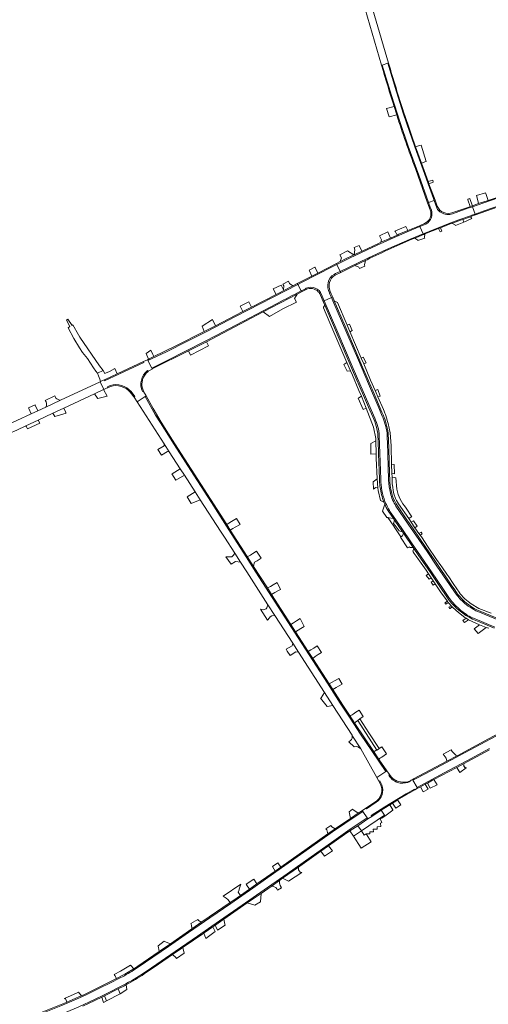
# Model space of a CAD drawing. Header units: metres. Extents: x 166325 to 190320, y 381923 to 404576.
# Tile 619 of 656: x 171240 to 171479, y 396462 to 396964. Entities that reach past the tile are written whole.
import ezdxf

# ---------------------------------------------------------------- set-up
doc = ezdxf.new("R2010")
doc.units = ezdxf.units.M
for name, color, linetype, lineweight in [('B-WE-VH-VERHARDING_ASFALT-GV', 8, 'Continuous', 18), ('B-WE-VH-VERHARDING_BETONSTRAATSTEEN-GV', 8, 'Continuous', 18), ('B-WE-VH-VERHARDING_FUNDERING_ZAND-GV', 8, 'Continuous', 18), ('B-WE-VH-VERHARDING_STRAATBAKSTEEN-GV', 8, 'Continuous', 18)]:
    doc.layers.add(name, color=color, linetype=linetype, lineweight=lineweight)

msp = doc.modelspace()

# ---------------------------------------------------------------- linework, layer by layer
at = {"layer": 'B-WE-VH-VERHARDING_ASFALT-GV', "flags": 128}
for points in [[(171412.896, 396982.345), (171424.939, 396941.267), (171425.224, 396941.359), (171428.178, 396942.312), (171428.444, 396942.398), (171413.311, 396993.968)], [(171409.051, 396596.8), (171408.202, 396596.163), (171410.971, 396593.585)], [(171410.146, 396599.023), (171409.82, 396599.528)], [(171414.285, 396592.522), (171410.146, 396599.023)]]:
    msp.add_lwpolyline(points, dxfattribs=at)
msp.add_lwpolyline([(171360.812, 396682.59), (171355.731, 396690.477), (171346.913, 396704.3), (171338.015, 396718.147), (171329.015, 396732.219), (171319.059, 396747.857), (171311.987, 396758.761), (171309.544, 396762.806), (171304.178, 396772.207), (171300.103, 396769.578), (171313.956, 396748.107), (171316.524, 396744.128), (171322.169, 396735.378), (171324.279, 396732.107), (171329.743, 396723.639), (171332.359, 396719.584), (171342.688, 396703.576), (171344.669, 396700.505), (171349.924, 396692.36), (171352.906, 396687.739), (171356.079, 396682.821), (171366.932, 396666), (171370.447, 396660.553), (171379.598, 396646.37), (171382.558, 396641.782), (171395.839, 396621.198), (171400.051, 396614.67), (171409.82, 396599.528), (171410.146, 396599.023), (171414.285, 396592.522), (171422.491, 396577.962), (171427.135, 396581.001), (171419.854, 396591.595), (171414.186, 396599.947), (171408.805, 396608.237), (171403.803, 396615.874), (171397.33, 396625.961), (171389.856, 396637.565), (171382.348, 396649.092), (171375.558, 396659.706), (171369.109, 396669.698)], close=True, dxfattribs=at)
at = {"layer": 'B-WE-VH-VERHARDING_ASFALT-GV'}
for points in [[(171409.82, 396599.528, -0.3326246), (171409.051, 396596.8)], [(171410.971, 396593.585, -0.2561077), (171414.285, 396592.522)]]:
    msp.add_lwpolyline(points, format="xyb", dxfattribs=at)
at = {"layer": 'B-WE-VH-VERHARDING_BETONSTRAATSTEEN-GV', "flags": 128}
for points in [[(171429.945, 396925.831), (171425.224, 396941.359), (171424.939, 396941.267)], [(171428.444, 396942.398), (171428.178, 396942.312), (171432.572, 396927.63), (171435.928, 396916.887), (171439.29, 396906.931), (171442.672, 396897.22), (171446.057, 396887.85), (171448.607, 396880.715), (171451.33, 396873.21), (171451.7, 396872.234), (171452.196, 396872.419), (171449.089, 396880.848), (171448.691, 396881.928), (171445.214, 396891.371), (171442.261, 396899.599), (171440.165, 396905.611), (171438.115, 396911.638), (171437.607, 396913.154), (171436.963, 396915.092), (171436.324, 396917.032)], [(171442.14, 396888.58), (171448.388, 396871.009), (171448.909, 396871.202), (171443.854, 396885.122), (171438.462, 396900.054), (171434.337, 396912.082), (171429.945, 396925.831)], [(171431.256, 396920.238), (171432.654, 396915.884)], [(171509.78, 396882.39), (171492.191, 396876.576), (171479.301, 396872.316), (171474.434, 396870.657), (171471.238, 396869.568), (171471.135, 396869.533), (171471.294, 396869.09), (171477.098, 396871.126), (171488.368, 396874.944)], [(171510.187, 396882.052), (171488.368, 396874.944), (171477.098, 396871.126), (171471.294, 396869.09), (171472.642, 396865.327), (171477.341, 396866.967), (171485.102, 396869.629), (171493.593, 396872.432), (171502.136, 396875.287), (171513.292, 396878.771)], [(171513.292, 396878.771), (171502.136, 396875.287), (171493.593, 396872.432), (171485.102, 396869.629), (171477.341, 396866.967), (171472.642, 396865.327), (171472.797, 396864.894), (171481.027, 396867.771), (171484.939, 396869.138), (171504.549, 396875.454)], [(171453.127, 396868.472), (171452.61, 396869.836), (171451.7, 396872.234), (171448.909, 396871.202), (171449.765, 396868.844), (171450.303, 396867.364)], [(171453.32, 396869.37), (171452.196, 396872.419), (171451.7, 396872.234), (171452.61, 396869.836), (171453.127, 396868.472)], [(171449.765, 396868.844), (171448.909, 396871.202), (171448.388, 396871.009), (171449.64, 396867.489)], [(171450.303, 396867.364), (171449.765, 396868.844)], [(171455.424, 396859.016), (171460.314, 396860.856), (171464.275, 396862.333), (171470.275, 396864.5), (171470.888, 396864.715), (171472.642, 396865.327), (171471.294, 396869.09), (171469.559, 396868.481), (171468.969, 396868.274), (171462.924, 396866.145), (171461.15, 396865.513)], [(171461.15, 396865.513), (171462.924, 396866.145), (171468.969, 396868.274)], [(171468.969, 396868.274), (171469.559, 396868.481), (171471.294, 396869.09), (171471.135, 396869.533), (171470.102, 396869.18), (171469.398, 396868.94), (171461.268, 396866.169)], [(171446.8, 396860.48), (171444.241, 396859.412), (171444.444, 396858.95), (171446.712, 396859.865), (171447.523, 396860.192)], [(171447.523, 396860.192), (171446.712, 396859.865), (171444.444, 396858.95), (171446.071, 396855.247), (171448.282, 396856.158), (171449.123, 396856.504), (171455.424, 396859.016)], [(171441.947, 396853.125), (171442.346, 396853.293), (171442.745, 396853.46), (171446.225, 396854.898), (171446.071, 396855.247), (171439.228, 396852.427), (171427.428, 396847.292), (171417.808, 396842.829), (171403.827, 396836.099), (171404.072, 396835.609), (171411.309, 396839.086), (171416.719, 396841.684)], [(171416.719, 396841.684), (171417.48, 396842.05)], [(171400.694, 396834.591), (171401.436, 396834.948), (171403.827, 396836.099), (171402.078, 396839.607), (171399.732, 396838.404), (171384.375, 396830.53), (171382.156, 396829.393), (171383.876, 396826.112), (171384.981, 396826.689), (171386.084, 396827.268), (171386.283, 396827.373), (171386.482, 396827.477)], [(171404.072, 396835.609), (171403.827, 396836.099), (171401.436, 396834.948), (171400.694, 396834.591)], [(171401.179, 396834.219), (171404.072, 396835.609)], [(171383.876, 396826.112), (171382.156, 396829.393), (171350.278, 396813.048), (171336.027, 396805.667), (171325.572, 396800.321), (171315.132, 396795.11), (171305.627, 396790.568), (171307.593, 396786.813), (171315.104, 396790.541), (171325.546, 396795.806), (171334.214, 396800.158), (171340.869, 396803.632), (171346.969, 396806.804), (171371.566, 396819.793)], [(171386.482, 396827.477), (171386.283, 396827.373), (171386.084, 396827.268), (171384.981, 396826.689), (171383.876, 396826.112), (171384.115, 396825.658), (171386.332, 396826.811)], [(171364.445, 396815.404), (171381.874, 396824.492), (171384.115, 396825.658), (171383.876, 396826.112)], [(171393.78, 396823.9), (171395.108, 396820.804), (171395.667, 396821.05), (171394.636, 396823.457), (171394.265, 396824.323)], [(171394.265, 396824.323), (171394.636, 396823.457), (171395.667, 396821.05), (171399.399, 396822.694), (171398.405, 396825.031), (171398.347, 396825.168)], [(171425.203, 396762.267), (171423.547, 396766.454), (171418.227, 396778.734), (171413.048, 396790.766), (171407.114, 396804.612), (171400.108, 396821.025), (171399.399, 396822.694), (171395.667, 396821.05), (171402.567, 396804.938), (171410.476, 396786.545), (171418.36, 396768.235), (171421.388, 396761.2)], [(171398.347, 396825.168), (171398.405, 396825.031), (171399.399, 396822.694), (171399.949, 396822.936), (171399.24, 396824.59), (171398.7, 396825.85)], [(171425.111, 396764.217), (171421.964, 396771.56), (171420.546, 396774.871), (171414.708, 396788.495), (171413.461, 396791.404), (171407.668, 396804.923), (171406.253, 396808.224), (171400.739, 396821.092), (171399.949, 396822.936), (171399.399, 396822.694), (171400.108, 396821.025), (171407.114, 396804.612), (171413.048, 396790.766), (171418.227, 396778.734), (171423.547, 396766.454), (171425.203, 396762.267)], [(171371.566, 396819.793), (171346.969, 396806.804), (171340.869, 396803.632), (171334.214, 396800.158), (171325.546, 396795.806), (171315.104, 396790.541), (171307.593, 396786.813), (171307.857, 396786.309), (171326.316, 396795.58), (171335.466, 396800.178), (171364.445, 396815.404)], [(171421.388, 396761.2), (171418.36, 396768.235), (171410.476, 396786.545), (171402.567, 396804.938), (171395.667, 396821.05), (171395.108, 396820.804), (171395.956, 396818.827), (171408.272, 396790.111), (171410.136, 396785.765), (171415.675, 396772.85), (171418.266, 396766.807), (171420.381, 396761.877)], [(171420.381, 396761.877), (171418.266, 396766.807), (171415.675, 396772.85), (171410.136, 396785.765), (171408.272, 396790.111), (171395.956, 396818.827), (171395.31, 396817.864), (171395.228, 396817.537), (171398.478, 396809.779), (171407.159, 396789.634), (171409.098, 396785.32), (171410.063, 396783.174), (171413.339, 396775.328), (171414.697, 396772.431), (171416.989, 396766.26), (171420.789, 396756.557), (171421.985, 396750.902), (171421.975, 396749.714), (171422.073, 396742.962), (171422.139, 396740.887), (171422.673, 396730.242), (171422.951, 396725.765), (171423.146, 396724.303), (171424.435, 396719.259), (171426.086, 396718.445)], [(171429.359, 396753.749), (171428.842, 396756.156), (171428.199, 396758.523), (171427.927, 396759.525), (171427.434, 396761.343), (171427.021, 396762.541), (171426.826, 396763.107), (171426.571, 396763.847), (171426.201, 396764.752), (171425.803, 396765.724), (171423.08, 396772.036), (171422.159, 396774.171), (171421.639, 396775.34), (171419.27, 396780.663), (171415.783, 396788.958), (171414.528, 396791.864), (171408.699, 396805.365), (171407.275, 396808.662), (171402.357, 396820.217), (171400.739, 396821.092), (171406.253, 396808.224), (171407.668, 396804.923), (171413.461, 396791.404), (171414.708, 396788.495), (171420.546, 396774.871), (171421.964, 396771.56), (171425.111, 396764.217)], [(171305.494, 396785.575), (171305.739, 396785.068), (171305.771, 396785.094), (171305.804, 396785.12), (171307.76, 396786.26), (171307.857, 396786.309), (171307.593, 396786.813), (171305.627, 396790.568), (171305.378, 396791.043), (171303.316, 396790.082), (171303.546, 396789.606), (171290.771, 396783.626), (171283.559, 396780.263), (171283.324, 396780.76), (171281.469, 396779.895), (171281.272, 396779.803), (171283.166, 396775.831), (171284.56, 396776.48), (171285.213, 396776.775), (171284.977, 396777.272), (171286.449, 396777.932)], [(171305.739, 396785.068), (171305.494, 396785.575)], [(171286.449, 396777.932), (171284.977, 396777.272), (171285.213, 396776.775), (171286.607, 396777.405)], [(171296.587, 396774.466), (171298.468, 396772.112), (171298.571, 396771.952), (171299.05, 396772.265), (171297.017, 396774.809)], [(171297.017, 396774.809), (171299.05, 396772.265), (171298.571, 396771.952), (171300.103, 396769.578), (171304.178, 396772.207), (171304.695, 396772.541), (171303.449, 396774.773)], [(171302.85, 396774.754), (171303.317, 396775.06)], [(171423.08, 396752.3), (171423.17, 396749.756), (171423.408, 396743.009), (171423.857, 396730.284), (171423.93, 396728.207)], [(171423.408, 396743.009), (171423.17, 396749.756), (171423.08, 396752.3)], [(171424.458, 396730.037), (171424.186, 396738.925), (171423.707, 396752.235)], [(171427.683, 396753.649), (171427.784, 396750.954), (171427.871, 396748.777), (171428.225, 396736.644), (171428.512, 396729.539)], [(171429.16, 396728.528), (171428.792, 396738.985), (171428.547, 396745.939), (171428.28, 396753.53)], [(171480.88, 396661.681), (171474.498, 396664.144), (171470.661, 396666.51), (171469.066, 396667.65), (171467.4, 396669.14), (171466.619, 396669.928), (171465.654, 396670.902), (171465.09, 396671.677), (171464.477, 396672.519), (171463.235, 396674.225), (171461.408, 396676.805), (171459.156, 396680.25), (171458.687, 396680.968), (171458.585, 396681.114), (171455.654, 396685.301), (171455.078, 396686.124), (171452.957, 396689.155), (171448.372, 396695.9), (171445.591, 396700.174), (171444.719, 396701.398), (171444.662, 396701.478), (171444.004, 396702.401), (171443.999, 396702.408), (171441.95, 396705.348), (171440.058, 396708.101), (171438.781, 396709.953), (171433.543, 396717.497), (171432.477, 396719.14), (171431.941, 396720.306), (171431.237, 396722.695), (171430.857, 396724.383), (171430.675, 396725.978), (171430.367, 396727.709), (171430.257, 396731.124), (171430.194, 396733.096), (171430.045, 396737.725), (171430.008, 396738.864), (171429.829, 396745.741), (171429.775, 396747.136), (171429.359, 396753.749)], [(171423.93, 396728.207), (171423.857, 396730.284), (171423.408, 396743.009)], [(171432.673, 396724.959), (171432.125, 396730.843), (171431.542, 396730.93), (171430.257, 396731.124), (171430.367, 396727.709), (171430.675, 396725.978), (171430.857, 396724.383), (171431.237, 396722.695), (171431.941, 396720.306), (171432.477, 396719.14), (171433.543, 396717.497), (171438.781, 396709.953), (171439.882, 396710.678), (171440.323, 396710.968), (171437.384, 396715.358)], [(171426.086, 396718.445), (171426.546, 396717.359), (171427.328, 396715.717), (171428.3, 396713.97), (171431.036, 396709.962), (171431.531, 396709.238), (171435.583, 396703.302), (171436.106, 396702.535), (171441.039, 396695.31), (171441.451, 396694.706), (171443.615, 396691.536), (171449.797, 396682.481), (171451.182, 396680.452), (171452.25, 396678.887), (171453.268, 396677.396), (171459.602, 396668.118)], [(171432.27, 396717.53), (171437.852, 396709.341), (171439.12, 396707.482), (171441.002, 396704.721), (171447.421, 396695.304), (171452.038, 396688.531), (171460.467, 396676.166), (171462.214, 396673.603), (171463.731, 396671.378)], [(171459.161, 396669.792), (171456.102, 396674.317), (171450.326, 396682.764), (171444.764, 396690.928), (171440.227, 396697.616), (171435.191, 396704.912), (171429.82, 396712.722)], [(171432.262, 396716.365), (171438.47, 396707.167), (171448.094, 396693.124), (171453.14, 396685.794), (171459.567, 396676.387), (171462.539, 396672.061)], [(171459.602, 396668.118), (171453.268, 396677.396), (171452.25, 396678.887), (171451.182, 396680.452), (171449.797, 396682.481), (171443.615, 396691.536), (171441.451, 396694.706), (171440.826, 396693.305), (171440.963, 396693.112), (171441.604, 396692.211), (171442.595, 396690.825), (171443.724, 396689.201), (171444.223, 396688.484), (171447.604, 396683.619), (171448.832, 396681.759), (171450.157, 396679.753), (171451.202, 396678.171), (171452.214, 396676.677), (171455.365, 396672.181), (171458.491, 396667.915), (171458.964, 396667.269), (171459.393, 396666.684), (171460.422, 396665.566), (171460.969, 396664.972), (171461.338, 396664.572), (171464.196, 396662.102), (171467.471, 396659.549), (171468.156, 396659.19), (171469.239, 396658.415), (171474.967, 396655.741), (171478.261, 396654.424), (171479.689, 396654.028)], [(171364.598, 396663.497), (171363.073, 396663.786), (171366.669, 396658.118), (171367.643, 396659.447), (171368.094, 396659.871), (171368.09, 396659.873), (171368.964, 396660.326), (171370.447, 396660.553), (171366.932, 396666)], [(171366.932, 396666), (171366.265, 396664.412)], [(171484.644, 396658.778), (171473.55, 396663.44)], [(171474.048, 396662.519), (171480.093, 396660.095), (171484.195, 396658.304)], [(171471.257, 396659.433), (171472.753, 396658.791), (171482.741, 396654.599)], [(171482.372, 396654.049), (171478.749, 396655.58), (171475.482, 396656.96), (171471.27, 396658.74)], [(171505.03, 396611.14), (171488.952, 396602.594), (171488.539, 396602.374), (171479.487, 396597.562), (171463.437, 396589.03), (171458.193, 396586.242), (171441.218, 396577.219)], [(171440.727, 396576.874), (171440.922, 396576.535), (171442.517, 396577.37), (171446.874, 396579.654), (171458.034, 396585.617), (171469.813, 396591.881), (171489.071, 396602.105)], [(171489.071, 396602.105), (171469.813, 396591.881), (171458.034, 396585.617), (171446.874, 396579.654), (171442.517, 396577.37), (171440.922, 396576.535), (171443.035, 396572.86), (171444.543, 396573.741), (171456.879, 396580.323), (171468.398, 396586.479), (171479.994, 396592.675)], [(171479.994, 396592.675), (171468.398, 396586.479), (171456.879, 396580.323), (171444.543, 396573.741), (171443.035, 396572.86), (171443.295, 396572.407), (171443.42, 396572.48), (171444.727, 396573.176), (171447.193, 396574.49), (171448.292, 396575.076), (171450.898, 396576.465), (171451.605, 396576.842), (171463.336, 396583.093), (171466.792, 396584.936), (171480.049, 396592)], [(171429.129, 396578.295), (171428.643, 396579.135), (171429.018, 396579.363), (171427.631, 396581.326), (171427.135, 396581.001), (171422.491, 396577.962), (171423.557, 396576.051), (171423.957, 396576.294), (171425.103, 396574.134)], [(171425.103, 396574.134), (171423.957, 396576.294), (171423.557, 396576.051), (171424.25, 396574.81)], [(171441.629, 396572.039), (171441.876, 396571.579), (171443.295, 396572.407), (171443.035, 396572.86), (171440.922, 396576.535), (171440.727, 396576.874)], [(171422.2, 396565.248), (171417.226, 396561.901), (171416.932, 396562.268), (171415.097, 396561.046), (171415.375, 396560.593), (171417.559, 396557.259), (171417.916, 396556.753), (171419.877, 396558.051), (171419.542, 396558.446), (171426.6, 396563.018), (171437.522, 396569.641), (171441.629, 396572.039)], [(171377.251, 396534.152), (171388.173, 396541.887), (171399.864, 396550.135), (171406.12, 396554.436), (171413.37, 396559.212), (171415.375, 396560.593), (171415.097, 396561.046), (171413.013, 396559.658), (171409.085, 396557.042), (171402.94, 396552.95), (171401.197, 396551.724), (171397.466, 396549.099), (171373.433, 396532.185), (171370.599, 396530.204), (171361.281, 396523.652), (171357.443, 396520.953), (171352.852, 396517.724), (171351.14, 396516.52), (171347.588, 396514.08), (171333.23, 396504.216), (171328.016, 396500.634), (171317.14, 396493.14), (171311.396, 396489.182), (171300.54, 396481.7), (171298.715, 396480.514), (171298.41, 396480.325), (171296.348, 396479.047), (171293.945, 396477.638), (171289.685, 396475.338), (171286.613, 396473.801), (171273.671, 396467.439), (171271.793, 396466.614), (171270.395, 396466), (171264.188, 396463.273), (171263.84, 396463.12), (171250.359, 396457.632)], [(171421.352, 396565.211), (171416.932, 396562.268), (171417.226, 396561.901), (171422.2, 396565.248)], [(171417.559, 396557.259), (171415.375, 396560.593), (171413.37, 396559.212), (171406.12, 396554.436), (171399.864, 396550.135), (171388.173, 396541.887), (171377.251, 396534.152), (171370.867, 396529.716), (171359.228, 396521.45), (171347.984, 396513.682), (171337.253, 396506.262), (171326.415, 396498.788), (171316.105, 396491.639), (171304.47, 396483.657), (171299.19, 396480.15)], [(171368.471, 396522.363), (171372.85, 396525.422), (171374.422, 396526.521), (171379.78, 396530.264), (171382.474, 396532.146), (171384.44, 396533.52), (171393.909, 396540.253), (171397.865, 396543.077), (171406.03, 396548.89), (171408.688, 396550.649), (171412.765, 396553.334), (171417.916, 396556.753), (171417.559, 396557.259), (171408.94, 396551.509), (171400.459, 396545.626), (171388.957, 396537.426), (171376.641, 396528.744), (171364.979, 396520.554), (171353.726, 396512.703), (171342.237, 396504.795), (171330.951, 396497.017), (171319.589, 396489.174), (171305.292, 396479.278)], [(171305.292, 396479.278), (171319.589, 396489.174), (171330.951, 396497.017), (171342.237, 396504.795), (171353.726, 396512.703), (171364.979, 396520.554), (171376.641, 396528.744), (171388.957, 396537.426), (171400.459, 396545.626), (171408.94, 396551.509), (171417.559, 396557.259)], [(171299.19, 396480.15), (171304.47, 396483.657), (171316.105, 396491.639), (171326.415, 396498.788), (171337.253, 396506.262), (171347.984, 396513.682), (171359.228, 396521.45), (171370.867, 396529.716), (171377.251, 396534.152)], [(171303.79, 396477.67), (171308.776, 396481.091), (171318.22, 396487.571), (171323.392, 396491.12), (171323.62, 396491.276), (171334.188, 396498.51), (171334.41, 396498.662), (171338.853, 396501.746), (171339.742, 396502.363), (171344.43, 396505.615), (171356.356, 396513.899), (171363.376, 396518.802), (171368.471, 396522.363)], [(171372.85, 396525.422), (171368.471, 396522.363)], [(171371.413, 396521.084), (171371.717, 396520.442), (171373.853, 396521.706), (171373.69, 396521.973), (171373.183, 396522.804)], [(171344.43, 396505.615), (171339.742, 396502.363)], [(171340.345, 396501.847), (171341.084, 396500.047), (171345.159, 396502.579), (171344.828, 396503.049), (171344.43, 396505.615)], [(171291.758, 396475.81), (171285.804, 396472.775), (171281.559, 396470.704), (171279.659, 396469.733), (171273.788, 396466.921), (171268.012, 396464.329), (171261.126, 396461.403), (171251.824, 396457.683), (171246.22, 396455.55), (171242.066, 396454.018), (171240.884, 396453.582), (171242.499, 396449.453), (171243.494, 396449.818), (171247.187, 396451.316), (171256.087, 396454.936), (171263.609, 396458.035), (171270.352, 396460.881), (171278.427, 396464.625), (171283.385, 396467.049), (171294.405, 396472.678)], [(171261.126, 396461.403), (171268.012, 396464.329), (171273.788, 396466.921), (171279.659, 396469.733), (171281.559, 396470.704), (171285.804, 396472.775), (171291.758, 396475.81)], [(171294.405, 396472.678), (171283.385, 396467.049), (171278.427, 396464.625), (171270.352, 396460.881)], [(171272.427, 396461.292), (171275.33, 396462.56), (171282.057, 396465.87), (171283.515, 396466.588), (171284.13, 396466.89), (171289.803, 396469.681), (171290.504, 396470.039), (171293.76, 396471.705), (171294.164, 396471.922), (171294.568, 396472.14)]]:
    msp.add_lwpolyline(points, dxfattribs=at)
at = {"layer": 'B-WE-VH-VERHARDING_BETONSTRAATSTEEN-GV'}
for points in [[(171424.939, 396941.267, 0.0078389), (171431.256, 396920.238)], [(171436.324, 396917.032, -0.0079835), (171428.444, 396942.398)], [(171432.654, 396915.884, 0.0102631), (171442.14, 396888.58)], [(171449.64, 396867.489, -0.4194474), (171446.8, 396860.48)], [(171450.306, 396863.599, 0.1585111), (171450.303, 396867.364)], [(171453.127, 396868.472, 0.1617567), (171455.316, 396866.08)], [(171461.268, 396866.169, -0.4180789), (171453.32, 396869.37)], [(171450.306, 396863.599, -0.1870641), (171447.523, 396860.192)], [(171455.316, 396866.08, 0.2151187), (171461.15, 396865.513)], [(171417.48, 396842.05, -0.0131733), (171441.947, 396853.125)], [(171398.347, 396825.168, -0.4042309), (171400.694, 396834.591)], [(171398.7, 396825.85, -0.3843976), (171401.179, 396834.219)], [(171386.332, 396826.811, -0.3278645), (171392.622, 396825.728)], [(171394.265, 396824.323, 0.4304002), (171386.482, 396827.477)], [(171371.566, 396819.793, 0.0034439), (171383.876, 396826.112)], [(171392.622, 396825.728, -0.1017933), (171393.78, 396823.9)], [(171302.85, 396774.754, -0.3448289), (171305.494, 396785.575)], [(171302.966, 396780.947, -0.1493673), (171305.739, 396785.068)], [(171286.449, 396777.932, -0.2975967), (171297.017, 396774.809)], [(171286.607, 396777.405, -0.2971207), (171296.587, 396774.466)], [(171303.317, 396775.06, -0.1181399), (171302.611, 396778.947)], [(171302.611, 396778.947, -0.0595755), (171302.966, 396780.947)], [(171303.449, 396774.773, -0.0128266), (171303.317, 396775.06)], [(171423.08, 396752.3, 0.0917627), (171420.381, 396761.877)], [(171425.111, 396764.217, -0.0721533), (171428.28, 396753.53)], [(171427.683, 396753.649, 0.0719296), (171425.203, 396762.267)], [(171423.707, 396752.235, 0.1069968), (171421.388, 396761.2)], [(171424.143, 396725.92, -0.0187614), (171423.93, 396728.207)], [(171426.628, 396718.659, -0.0854381), (171424.458, 396730.037)], [(171429.405, 396723.015, -0.0559481), (171428.512, 396729.539)], [(171432.27, 396717.53, -0.108021), (171429.16, 396728.528)], [(171424.143, 396725.92, 0.0623601), (171426.086, 396718.445)], [(171432.262, 396716.365, -0.0867727), (171429.405, 396723.015)], [(171437.384, 396715.358, -0.1247009), (171432.673, 396724.959)], [(171429.82, 396712.722, -0.0397588), (171426.628, 396718.659)], [(171466.53, 396667.496, -0.0572629), (171462.539, 396672.061)], [(171463.731, 396671.378, 0.1034546), (171473.55, 396663.44)], [(171459.161, 396669.792, 0.0549026), (171461.418, 396667.004)], [(171471.27, 396658.74, -0.1059551), (171459.602, 396668.118)], [(171461.418, 396667.004, 0.0644534), (171468.134, 396661.199)], [(171474.048, 396662.519, -0.0746584), (171466.53, 396667.496)], [(171366.265, 396664.412, -0.2729383), (171364.598, 396663.497)], [(171471.257, 396659.433, -0.1089707), (171468.134, 396661.199)], [(171434.435, 396575.032, -0.2010791), (171429.129, 396578.295)], [(171440.727, 396576.874, -0.043882), (171439.413, 396576.173)], [(171441.218, 396577.219, -0.0189778), (171440.727, 396576.874)], [(171424.25, 396574.81, -0.4019239), (171421.352, 396565.211)], [(171422.2, 396565.248, 0.3410914), (171425.103, 396574.134)], [(171368.471, 396522.363, -0.3143983), (171371.413, 396521.084)], [(171373.183, 396522.804, -0.1942554), (171372.85, 396525.422)], [(171339.742, 396502.363, -0.189454), (171340.345, 396501.847)], [(171299.19, 396480.15, -0.0280185), (171291.758, 396475.81)], [(171305.292, 396479.278, -0.0275204), (171294.405, 396472.678)], [(171294.568, 396472.14, 0.0212288), (171303.79, 396477.67)]]:
    msp.add_lwpolyline(points, format="xyb", dxfattribs=at)
at = {"layer": 'B-WE-VH-VERHARDING_BETONSTRAATSTEEN-GV', "flags": 128}
for points in [[(171428.178, 396942.312), (171425.224, 396941.359), (171429.945, 396925.831), (171434.337, 396912.082), (171438.462, 396900.054), (171443.854, 396885.122), (171448.909, 396871.202), (171451.7, 396872.234), (171451.33, 396873.21), (171448.607, 396880.715), (171446.057, 396887.85), (171442.672, 396897.22), (171439.29, 396906.931), (171435.928, 396916.887), (171432.572, 396927.63)], [(171431.256, 396920.238), (171427.361, 396919.113), (171428.798, 396914.987), (171432.654, 396915.884)], [(171445.043, 396900.502), (171444.315, 396900.266), (171442.261, 396899.599), (171445.214, 396891.371), (171447.472, 396892.104), (171447.74, 396892.191)], [(171478.033, 396875.764), (171477.905, 396876.112), (171473.41, 396874.74), (171473.535, 396874.241), (171474.434, 396870.657), (171479.301, 396872.316)], [(171460.842, 396860.642), (171461.145, 396860.757), (171465.139, 396862.217), (171466.303, 396862.624), (171470.266, 396864.009), (171471.042, 396864.28), (171471.261, 396864.357), (171472.797, 396864.894), (171472.642, 396865.327), (171470.888, 396864.715), (171470.275, 396864.5), (171464.275, 396862.333), (171460.314, 396860.856), (171455.424, 396859.016), (171449.123, 396856.504), (171448.282, 396856.158), (171446.071, 396855.247), (171446.225, 396854.898), (171446.463, 396854.996), (171446.976, 396855.202), (171454.033, 396858.034), (171454.909, 396858.38)], [(171471.008, 396863.098), (171470.266, 396864.009), (171466.303, 396862.624), (171466.913, 396861.241)], [(171431.321, 396853.439), (171440.43, 396857.332), (171444.444, 396858.95), (171444.241, 396859.412), (171438.274, 396856.921), (171433.79, 396855.05), (171432.799, 396854.607), (171429.491, 396853.126), (171424.575, 396850.925), (171423.403, 396850.401), (171415.302, 396846.664), (171414.751, 396846.401), (171410.905, 396844.567), (171410.826, 396844.529), (171405.882, 396842.171), (171404.58, 396841.55), (171403.847, 396841.173), (171401.819, 396840.127), (171402.078, 396839.607), (171408.51, 396842.905), (171420.486, 396848.529)], [(171439.228, 396852.427), (171446.071, 396855.247), (171444.444, 396858.95), (171440.43, 396857.332), (171431.321, 396853.439), (171420.486, 396848.529), (171408.51, 396842.905), (171402.078, 396839.607), (171403.827, 396836.099), (171417.808, 396842.829), (171427.428, 396847.292)], [(171438.274, 396856.921), (171437.341, 396858.918), (171434.033, 396857.567), (171431.743, 396856.631), (171432, 396856.318), (171432.799, 396854.607), (171433.79, 396855.05)], [(171428.62, 396855.077), (171428.11, 396856.217), (171423.905, 396854.294), (171424.846, 396852.263), (171424.575, 396850.925), (171429.491, 396853.126)], [(171413.399, 396849.267), (171410.835, 396848.361), (171411.309, 396847.151), (171410.905, 396844.567), (171414.751, 396846.401)], [(171410.826, 396844.529), (171407.489, 396846.606), (171407.431, 396846.642), (171403.602, 396844.524), (171404.39, 396842.981), (171403.847, 396841.173), (171404.58, 396841.55), (171405.882, 396842.171)], [(171399.732, 396838.404), (171402.078, 396839.607), (171401.819, 396840.127), (171392.291, 396835.219), (171389.352, 396833.704), (171381.906, 396829.868), (171382.156, 396829.393), (171384.375, 396830.53)], [(171390.967, 396838.048), (171390.86, 396838.276), (171387.937, 396836.726), (171388.108, 396836.361), (171389.352, 396833.704), (171392.291, 396835.219)], [(171416.11, 396839.493), (171416.719, 396841.684), (171411.309, 396839.086), (171413.286, 396838.295), (171413.61, 396837.589), (171416.417, 396838.763)], [(171350.278, 396813.048), (171382.156, 396829.393), (171381.906, 396829.868), (171379.627, 396828.694), (171375.074, 396826.348), (171372.411, 396824.976), (171371.111, 396824.306), (171358.482, 396817.799), (171354.161, 396815.573), (171340.086, 396808.321), (171334.378, 396805.38), (171319.62, 396797.93), (171308.699, 396792.609), (171305.971, 396791.32), (171305.378, 396791.043), (171305.627, 396790.568), (171315.132, 396795.11), (171325.572, 396800.321), (171336.027, 396805.667)], [(171377.927, 396829.968), (171377.388, 396831.123), (171374.578, 396829.631), (171375.003, 396828.745), (171374.867, 396826.748), (171373.635, 396829.135), (171369.54, 396827.28), (171371.111, 396824.306), (171372.411, 396824.976), (171375.074, 396826.348), (171379.627, 396828.694)], [(171381.502, 396820.32), (171380.486, 396822.215), (171381.874, 396824.492), (171364.445, 396815.404), (171367.628, 396813.168), (171374.436, 396816.912)], [(171357.191, 396820.613), (171352.727, 396818.331), (171354.161, 396815.573), (171358.482, 396817.799)], [(171338.614, 396811.616), (171333.322, 396808.176), (171334.378, 396805.38), (171340.086, 396808.321)], [(171408.509, 396809.192), (171407.275, 396808.662), (171408.699, 396805.365), (171408.977, 396805.485), (171409.872, 396805.869)], [(171336.515, 396798.088), (171335.466, 396800.178), (171326.316, 396795.58), (171327.362, 396793.31)], [(171308.164, 396793.654), (171307.167, 396795.911), (171304.765, 396794.254), (171305.971, 396791.32), (171308.699, 396792.609)], [(171415.554, 396792.307), (171414.528, 396791.864), (171415.783, 396788.958), (171417.016, 396789.488)], [(171303.546, 396789.606), (171303.316, 396790.082), (171289.881, 396783.817), (171287.128, 396782.534), (171283.856, 396781.008), (171283.324, 396780.76), (171283.559, 396780.263), (171290.771, 396783.626)], [(171288.81, 396786.496), (171286.042, 396785.092), (171284.07, 396784.216), (171283.65, 396784.08), (171282.75, 396785.46), (171279.882, 396784.12), (171280.461, 396782.749), (171281.172, 396781.063), (171281.469, 396779.895), (171283.324, 396780.76), (171283.856, 396781.008), (171287.128, 396782.534), (171289.881, 396783.817)], [(171257.161, 396763.729), (171262.66, 396766.287), (171278.432, 396773.628), (171283.043, 396775.774), (171283.166, 396775.831), (171281.272, 396779.803), (171260.964, 396770.334), (171253.576, 396766.902), (171249.44, 396764.96), (171246.133, 396763.418), (171238.78, 396759.99), (171228.934, 396755.56), (171219.257, 396751.468), (171210.267, 396747.703), (171212.112, 396743.601), (171226.019, 396749.529), (171229.02, 396750.81), (171231.494, 396751.93), (171237.541, 396754.667), (171238.682, 396755.184), (171243.389, 396757.322), (171249.561, 396760.193)], [(171359.582, 396685.565), (171356.342, 396690.62), (171347.683, 396704.131), (171345.902, 396706.908), (171319.448, 396748.193), (171316.237, 396753.194), (171312.42, 396759.15), (171308.3, 396766.08), (171304.695, 396772.541), (171304.178, 396772.207), (171309.544, 396762.806), (171311.987, 396758.761), (171319.059, 396747.857), (171329.015, 396732.219), (171338.015, 396718.147), (171346.913, 396704.3), (171355.731, 396690.477), (171360.812, 396682.59), (171369.109, 396669.698), (171375.558, 396659.706), (171382.348, 396649.092), (171389.856, 396637.565), (171397.33, 396625.961), (171403.803, 396615.874), (171408.805, 396608.237), (171414.186, 396599.947), (171419.854, 396591.595), (171427.135, 396581.001), (171427.631, 396581.326), (171423.671, 396586.934), (171420.741, 396591.326), (171411.328, 396605.485), (171408.518, 396609.713), (171405.13, 396614.81), (171400.043, 396622.754), (171398.146, 396625.712), (171389.848, 396638.544), (171387.52, 396642.161), (171380.991, 396652.298), (171378.605, 396656.006), (171368.748, 396671.315), (171366.639, 396674.59)], [(171422.918, 396775.889), (171421.639, 396775.34), (171422.159, 396774.171), (171423.08, 396772.036), (171424.199, 396772.513)], [(171248.143, 396767.769), (171248.052, 396767.967), (171244.739, 396766.438), (171244.852, 396766.194), (171246.133, 396763.418), (171249.44, 396764.96)], [(171262.66, 396766.287), (171257.161, 396763.729), (171258.092, 396762.11), (171263.848, 396763.797), (171263.743, 396764.017), (171263.528, 396764.467)], [(171431.285, 396737.531), (171430.045, 396737.725), (171430.194, 396733.096), (171431.469, 396732.803)], [(171322.169, 396735.378), (171317.97, 396732.88), (171317.77, 396732.761), (171319.842, 396729.56), (171324.279, 396732.107)], [(171329.743, 396723.639), (171325.601, 396721.062), (171327.791, 396717.758), (171332.359, 396719.584)], [(171350.79, 396710.111), (171348.378, 396708.531), (171347.016, 396707.638), (171345.902, 396706.908), (171347.683, 396704.131), (171349.002, 396704.901), (171350.214, 396705.609), (171352.684, 396707.051)], [(171431.531, 396709.238), (171431.036, 396709.962), (171428.804, 396710.393), (171428.066, 396710.536), (171431.121, 396706.042), (171431.613, 396705.305), (171431.641, 396705.325), (171434.722, 396700.628), (171435.591, 396701.132), (171436.106, 396702.535), (171435.583, 396703.302), (171433.876, 396703.722), (171432.338, 396705.822), (171431.848, 396706.492), (171431.07, 396707.554)], [(171431.531, 396709.238), (171431.07, 396707.554), (171431.848, 396706.492), (171432.338, 396705.822), (171433.876, 396703.722), (171435.583, 396703.302)], [(171363.396, 396689.734), (171361.105, 396693.44), (171359.235, 396692.114), (171358.753, 396691.772), (171357.939, 396691.321), (171357.346, 396691.031), (171356.975, 396690.789), (171356.342, 396690.62), (171359.582, 396685.565), (171359.793, 396687.195), (171360.057, 396687.71), (171360.066, 396687.715), (171361.377, 396688.51)], [(171383.352, 396658.947), (171381.498, 396657.798), (171379.987, 396656.862), (171378.605, 396656.006), (171380.991, 396652.298), (171382.253, 396653.078), (171383.722, 396653.985), (171385.323, 396654.975)], [(171379.598, 396646.37), (171379.214, 396645.133), (171376.139, 396643.294), (171376.747, 396642.342), (171378.239, 396640.15), (171381.166, 396642.027), (171382.558, 396641.782)], [(171395.839, 396621.198), (171394.094, 396618.589), (171393.65, 396618.318), (171397.156, 396614.136), (171400.051, 396614.67)], [(171415.498, 396609.041), (171413.508, 396612.262), (171411.844, 396611.192), (171410.442, 396610.238), (171409.857, 396609.858), (171409.497, 396609.734), (171409.021, 396609.623), (171408.518, 396609.713), (171411.328, 396605.485), (171411.577, 396606.073), (171412.707, 396607.033), (171413.778, 396607.775)], [(171424.992, 396593.56), (171423.685, 396592.631), (171423.257, 396592.327), (171422.538, 396591.902), (171422.034, 396591.604), (171421.462, 396591.373), (171420.741, 396591.326), (171423.671, 396586.934), (171423.915, 396587.523), (171424.381, 396587.92), (171425.058, 396588.294), (171426.246, 396589.215), (171427.422, 396589.91)], [(171413.013, 396559.658), (171410.153, 396561.635), (171410.089, 396561.679), (171408.343, 396560.436), (171409.085, 396557.042)], [(171429.16, 396564.02), (171424.752, 396561.24), (171426.341, 396558.63), (171426.605, 396558.197), (171430.711, 396561.25), (171430.573, 396561.496)], [(171384.285, 396529.426), (171383.292, 396529.641), (171382.453, 396530.801), (171382.474, 396532.146), (171379.78, 396530.264), (171374.422, 396526.521), (171377.422, 396524.994)], [(171361.281, 396523.652), (171359.696, 396526.097), (171355.762, 396523.546), (171355.94, 396523.271), (171355.984, 396523.204), (171357.443, 396520.953)], [(171352.145, 396520.573), (171352.25, 396520.896), (171353.101, 396523.512), (171344.002, 396517.361), (171345.514, 396516.287), (171346.422, 396515.641), (171347.588, 396514.08), (171351.14, 396516.52), (171352.852, 396517.724), (171351.76, 396519.39)], [(171363.376, 396518.802), (171356.356, 396513.899), (171360.156, 396512.757), (171363.026, 396514.463)], [(171333.23, 396504.216), (171332.312, 396504.493), (171331.8, 396504.743), (171331.456, 396505.042), (171331.06, 396505.548), (171327.54, 396503.483), (171327.642, 396503.178), (171327.96, 396502.218), (171328.08, 396501.351), (171328.016, 396500.634)], [(171339.996, 396499.292), (171338.853, 396501.746), (171334.41, 396498.662), (171334.188, 396498.51), (171335.126, 396495.749)], [(171317.14, 396493.14), (171314.952, 396493.991), (171314.343, 396494.228), (171314.01, 396494.358), (171310.894, 396492.04), (171310.953, 396491.707), (171311.048, 396491.165), (171311.396, 396489.182)], [(171323.392, 396491.12), (171318.22, 396487.571), (171319.925, 396486.083), (171320.21, 396485.51), (171324.175, 396488.229)], [(171296.929, 396481.974), (171296.718, 396482.208), (171291.584, 396479.149), (171288.468, 396477.462), (171288.789, 396476.901), (171289.685, 396475.338), (171293.945, 396477.638), (171296.348, 396479.047), (171298.41, 396480.325)], [(171271.793, 396466.614), (171270.284, 396468.326), (171269.562, 396467.991), (171263.035, 396465.249), (171263.141, 396464.978), (171263.663, 396465.137), (171264.188, 396463.273), (171270.395, 396466)], [(171283.515, 396466.588), (171282.057, 396465.87), (171282.987, 396463.195), (171284.499, 396463.931)], [(171291.47, 396467.553), (171290.504, 396470.039), (171289.803, 396469.681), (171284.13, 396466.89), (171283.515, 396466.588), (171284.499, 396463.931)]]:
    msp.add_lwpolyline(points, close=True, dxfattribs=at)
at = {"layer": 'B-WE-VH-VERHARDING_FUNDERING_ZAND-GV', "flags": 128}
msp.add_lwpolyline([(171270.894, 396802.615), (171270.291, 396803.682), (171267.406, 396808.787), (171267.005, 396808.576), (171264.806, 396811.662), (171264.13, 396811.218), (171265.821, 396808.047), (171264.975, 396807.286), (171267.844, 396801.874), (171270.661, 396797.119), (171272.241, 396794.719), (171274.786, 396791.706), (171277.867, 396786.942), (171279.107, 396785.274), (171279.882, 396784.12), (171282.75, 396785.46), (171280.955, 396787.967)], close=True, dxfattribs=at)
at = {"layer": 'B-WE-VH-VERHARDING_STRAATBAKSTEEN-GV', "flags": 128}
for points in [[(171451.026, 396882.717), (171448.691, 396881.928), (171449.089, 396880.848), (171451.249, 396881.578)], [(171470.032, 396873.127), (171469.992, 396873.245), (171468.846, 396872.887), (171468.926, 396872.651), (171470.102, 396869.18), (171471.135, 396869.533), (171471.238, 396869.568)], [(171466.913, 396861.241), (171466.303, 396862.624), (171465.139, 396862.217), (171461.145, 396860.757), (171460.842, 396860.642), (171462.638, 396859.605), (171462.668, 396859.537)], [(171454.909, 396858.38), (171454.033, 396858.034), (171454.74, 396856.319), (171455.693, 396856.636)], [(171446.976, 396855.202), (171446.463, 396854.996), (171446.225, 396854.898), (171442.745, 396853.46), (171442.346, 396853.293), (171441.947, 396853.125), (171443.349, 396851.991), (171443.427, 396851.786), (171447.068, 396852.98), (171446.88, 396853.404)], [(171407.159, 396789.634), (171405.685, 396788.646), (171407.408, 396785.134), (171409.098, 396785.32)], [(171283.043, 396775.774), (171278.432, 396773.628), (171279.99, 396771.355), (171280.113, 396771.176), (171284.857, 396772.415)], [(171414.697, 396772.431), (171413.276, 396771.611), (171412.907, 396771.467), (171415.537, 396765.668), (171416.989, 396766.26)], [(171250.449, 396758.624), (171249.561, 396760.193), (171243.389, 396757.322), (171243.651, 396756.878), (171243.744, 396756.72), (171244.256, 396755.799)], [(171313.956, 396748.107), (171313.87, 396747.077), (171310.743, 396745.285), (171312.497, 396742.392), (171315.658, 396744.135), (171316.524, 396744.128)], [(171421.975, 396749.714), (171419.412, 396748.22), (171419.454, 396742.848), (171422.073, 396742.962)], [(171422.673, 396730.242), (171420.547, 396728.675), (171420.807, 396724.959), (171421.246, 396725.295), (171421.863, 396725.769), (171422.951, 396725.765)], [(171428.3, 396713.97), (171427.328, 396715.717), (171426.546, 396717.359), (171425.411, 396713.826), (171427.669, 396710.536), (171427.755, 396710.596), (171428.066, 396710.536), (171428.804, 396710.393), (171431.036, 396709.962)], [(171441.148, 396708.82), (171440.058, 396708.101), (171441.95, 396705.348), (171443.028, 396706.06)], [(171436.106, 396702.535), (171435.591, 396701.132), (171434.722, 396700.628), (171434.536, 396700.519), (171438.195, 396695.142), (171439.187, 396695.649), (171439.405, 396695.301), (171441.039, 396695.31)], [(171445.051, 396703.092), (171444.004, 396702.401), (171444.662, 396701.478), (171445.689, 396702.156)], [(171349.924, 396692.36), (171349.375, 396691.262), (171348.398, 396690.502), (171345.495, 396690.429), (171348.214, 396686.687), (171350.406, 396688.158), (171352.906, 396687.739)], [(171448.832, 396681.759), (171447.707, 396680.918), (171449.28, 396679.097), (171450.157, 396679.753)], [(171371.584, 396677.312), (171369.507, 396676.169), (171368.165, 396675.43), (171366.639, 396674.59), (171368.748, 396671.315), (171370.369, 396672.206), (171371.947, 396673.075), (171373.249, 396673.791)], [(171451.202, 396678.171), (171450.189, 396677.501), (171451.17, 396676.017), (171452.214, 396676.677)], [(171458.964, 396667.269), (171458.491, 396667.915), (171457.167, 396667.007), (171457.619, 396666.347)], [(171460.969, 396664.972), (171460.422, 396665.566), (171459.251, 396664.763), (171459.703, 396664.104), (171459.841, 396664.199)], [(171469.239, 396658.415), (171468.156, 396659.19), (171466.444, 396658.019), (171467.151, 396656.986)], [(171478.261, 396654.424), (171474.967, 396655.741), (171472.19, 396653.687), (171474.277, 396651.43)], [(171391.948, 396645.07), (171390.277, 396643.972), (171388.803, 396643.004), (171387.52, 396642.161), (171389.848, 396638.544), (171391, 396639.576), (171391.033, 396639.597), (171392.611, 396640.6), (171394.285, 396641.664)], [(171403.104, 396628.488), (171400.927, 396627.269), (171399.612, 396626.533), (171398.146, 396625.712), (171400.043, 396622.754), (171401.775, 396623.773), (171402.922, 396624.448), (171404.792, 396625.549)], [(171413.778, 396607.775), (171412.707, 396607.033), (171422.538, 396591.902), (171423.257, 396592.327), (171423.685, 396592.631), (171418.475, 396600.74)], [(171461.692, 396590.432), (171460.808, 396591.4), (171460.784, 396591.445), (171460.479, 396592.024), (171456.316, 396589.824), (171457.866, 396587.747), (171458.193, 396586.242), (171463.437, 396589.03), (171462.733, 396589.288)], [(171467.871, 396583.179), (171467.44, 396582.94), (171466.797, 396584.079), (171467.142, 396584.268), (171466.792, 396584.936), (171463.336, 396583.093), (171464.833, 396580.442), (171468.09, 396582.843)], [(171451.605, 396576.842), (171450.898, 396576.465), (171448.292, 396575.076), (171449.648, 396572.439), (171453.224, 396574.231)], [(171432.11, 396565.88), (171433.058, 396566.433), (171441.876, 396571.579), (171441.629, 396572.039), (171437.522, 396569.641), (171426.6, 396563.018), (171419.542, 396558.446), (171419.877, 396558.051), (171424.752, 396561.24), (171429.16, 396564.02), (171430.558, 396564.901)], [(171447.193, 396574.49), (171444.727, 396573.176), (171446.113, 396570.621), (171448.708, 396571.924)], [(171433.058, 396566.433), (171432.11, 396565.88), (171430.558, 396564.901), (171432.235, 396562.296), (171434.672, 396563.926)], [(171424.409, 396554.697), (171425.013, 396554.901), (171424.121, 396556.749), (171425.064, 396557.175), (171426.605, 396558.197), (171426.341, 396558.63), (171414.579, 396550.666), (171416.089, 396548.445), (171417.098, 396549.112), (171418.861, 396549.106), (171418.861, 396550.111), (171420.712, 396550.19), (171420.685, 396551.513), (171422.695, 396551.566), (171422.616, 396552.765), (171424.493, 396552.835)], [(171399.09, 396553.442), (171399.051, 396553.504), (171396.488, 396551.794), (171396.943, 396551.153), (171397.466, 396549.099), (171401.197, 396551.724), (171399.591, 396552.66)], [(171414.579, 396550.666), (171412.765, 396553.334), (171408.688, 396550.649), (171410.501, 396547.905)], [(171417.098, 396549.112), (171416.089, 396548.445), (171414.579, 396550.666), (171410.501, 396547.905), (171414.551, 396541.777), (171419.531, 396545.067)], [(171399.806, 396540.503), (171397.865, 396543.077), (171393.909, 396540.253), (171395.754, 396537.712)], [(171371.873, 396534.345), (171369.282, 396532.564), (171370.599, 396530.204), (171373.433, 396532.185)], [(171294.568, 396472.14), (171294.164, 396471.922), (171293.76, 396471.705), (171290.504, 396470.039), (171291.47, 396467.553), (171294.971, 396469.68)]]:
    msp.add_lwpolyline(points, close=True, dxfattribs=at)
for points in [[(171260.964, 396770.334), (171260.122, 396770.632), (171259.146, 396771.049), (171258.711, 396771.497), (171258.412, 396771.884), (171258.077, 396772.625), (171253.223, 396770.282)], [(171253.576, 396766.902), (171260.964, 396770.334)], [(171429.86, 396578.17), (171429.018, 396579.363), (171428.643, 396579.135), (171429.129, 396578.295)], [(171434.585, 396575.62), (171433.746, 396575.812), (171432.931, 396576.088)], [(171439.567, 396575.887), (171439.413, 396576.173)]]:
    msp.add_lwpolyline(points, dxfattribs=at)
at = {"layer": 'B-WE-VH-VERHARDING_STRAATBAKSTEEN-GV'}
for points in [[(171253.223, 396770.282, -0.2691286), (171253.576, 396766.902)], [(171432.931, 396576.088, -0.1100394), (171429.86, 396578.17)], [(171434.435, 396575.032, 0.1356653), (171439.567, 396575.887)], [(171439.413, 396576.173, -0.1452694), (171434.585, 396575.62)]]:
    msp.add_lwpolyline(points, format="xyb", dxfattribs=at)

doc.saveas('drawing.dxf')
